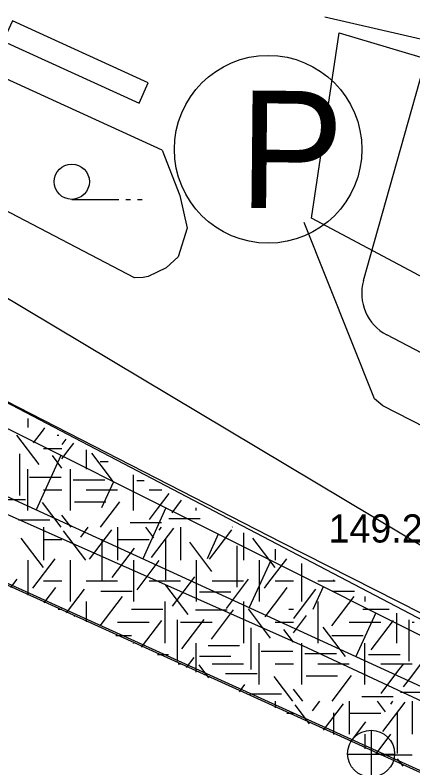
# Model space of a CAD drawing. Extents: x 419677 to 421689, y 4450851 to 4452923.
# Drawn here: x 420414.01 to 420430.98, y 4451945.72 to 4451977.79 of the extents above; entities that cross this region are included whole.
import ezdxf

# ---------------------------------------------------------------- set-up
doc = ezdxf.new("R2010")
doc.units = 0
for name, color, linetype in [('AA_HH', 7, 'Continuous'), ('Level 41', 7, 'Continuous'), ('Level 48', 7, 'Continuous'), ('Level 62', 7, 'Continuous'), ('Level 9', 7, 'Continuous')]:
    doc.layers.add(name, color=color, linetype=linetype)

msp = doc.modelspace()

# ---------------------------------------------------------------- linework, layer by layer
at = {"layer": 'AA_HH'}
for p, q in [((420416.427, 4451969.938), (420418.427, 4451969.938)), ((420418.727, 4451969.938), (420418.927, 4451969.938)), ((420419.227, 4451969.938), (420419.427, 4451969.938)), ((420415.966, 4451959.026), (420414.906, 4451956.715)), ((420418.203, 4451957.908), (420417.691, 4451956.79)), ((420420.441, 4451956.79), (420419.451, 4451954.631)), ((420422.678, 4451955.671), (420422.201, 4451954.63)), ((420424.916, 4451954.553), (420423.995, 4451952.546)), ((420427.153, 4451953.435), (420426.711, 4451952.47)), ((420429.391, 4451952.317), (420428.54, 4451950.462)), ((420429.209, 4451945.314), (420429.209, 4451947.314)), ((420428.189, 4451946.304), (420430.189, 4451946.304))]:
    msp.add_line(p, q, dxfattribs=at)
for points in [[(420420.283, 4451972.04), (420421.029, 4451970.095), (420421.342, 4451968.715), (420420.96, 4451967.485), (420420.456, 4451967.019), (420419.682, 4451966.656), (420419.467, 4451966.604), (420419.102, 4451966.589), (420380.556, 4451986.723), (420357.561, 4451999.25), (420318.688, 4452023.585), (420304.823, 4452033.943), (420285.337, 4452050.002), (420272.264, 4452064.398), (420263.435, 4452076.857), (420254.665, 4452090.863), (420245.178, 4452107.602), (420239.444, 4452119.113), (420237.151, 4452126.743), (420229.958, 4452160.587), (420223.737, 4452191.2), (420219.459, 4452205.797)], [(420438.02, 4451947.439), (420433.413, 4451950.307), (420401.754, 4451966.128), (420364.854, 4451984.999), (420328.536, 4452004.369), (420296.842, 4452019.746), (420270.508, 4452033.174), (420265.237, 4452035.449), (420263.701, 4452035.377)], [(420262.475, 4452026.146), (420281.038, 4452017.637), (420307.521, 4452005.58), (420333.161, 4451993.79), (420361.041, 4451981.209), (420384.615, 4451970.223), (420409.297, 4451959.288), (420435.147, 4451947.432), (420438.02, 4451947.439)], [(420497.355, 4451918.073), (420480.964, 4451925.058), (420460.145, 4451935.145), (420426.277, 4451950.923), (420396.304, 4451964.212), (420364.7, 4451978.35), (420337.466, 4451990.917), (420308.204, 4452004.292), (420278.592, 4452017.702), (420262.185, 4452024.997)], [(420261.585, 4452022.627), (420280.922, 4452013.915), (420311.822, 4452000.182), (420347.823, 4451983.366), (420379.279, 4451968.819), (420400.872, 4451959.31), (420439.168, 4451941.96), (420472.621, 4451926.744), (420501.172, 4451913.665)], [(420420.283, 4451972.04), (420409.915, 4451976.767), (420409.568, 4451977.848), (420407.476, 4451977.411), (420406.659, 4451979.402), (420404.939, 4451978.562), (420403.905, 4451980.951), (420402.246, 4451980.166), (420401.888, 4451981.46), (420399.513, 4451980.744), (420399.383, 4451982.398), (420397.18, 4451981.616), (420396.874, 4451983.257), (420395.326, 4451982.856), (420394.559, 4451984.613), (420382.835, 4451990.002), (420380.556, 4451986.723)], [(420495.867, 4451919.075), (420471.192, 4451931.555), (420452.232, 4451941.718), (420425.372, 4451955.315), (420397.569, 4451969.565), (420368.162, 4451984.791)], [(420427.219, 4451977.709), (420459.273, 4451970.362), (420512.656, 4451954.649), (420526.271, 4451950.801), (420526.571, 4451950.697), (420526.602, 4451950.696), (420516.728, 4451919.312), (420516.534, 4451919.016), (420516.178, 4451918.483), (420515.831, 4451918.162), (420483.39, 4451933.71), (420429.693, 4451961.148), (420429.339, 4451961.437), (420426.337, 4451968.953)], [(420443.694, 4451960.083), (420426.655, 4451969.135), (420427.828, 4451977.027), (420444.021, 4451972.212)]]:
    msp.add_lwpolyline(points, dxfattribs=at)
msp.add_lwpolyline([(420413.505, 4451976.68), (420419.298, 4451974.042), (420419.689, 4451974.901), (420413.896, 4451977.539)], close=True, dxfattribs=at)
for centre, radius in [((420416.427, 4451970.688), 0.75), ((420429.194, 4451946.323), 1)]:
    msp.add_circle(centre, radius, dxfattribs=at)
at = {"layer": 'Level 41'}
for p, q in [((420414.546, 4451960.599), (420414.546, 4451960.482)), ((420414.546, 4451960.599), (420414.546, 4451960.482)), ((420414.546, 4451960.482), (420414.546, 4451960.212)), ((420414.546, 4451960.482), (420414.546, 4451960.212)), ((420415.173, 4451960.06), (420415.283, 4451960.205)), ((420415.031, 4451958.648), (420414.082, 4451959.897)), ((420414.792, 4451959.56), (420415.173, 4451960.06)), ((420415.173, 4451960.06), (420415.173, 4451960.06)), ((420415.801, 4451959.888), (420415.877, 4451959.888)), ((420416.015, 4451959.491), (420416.19, 4451959.721)), ((420416.314, 4451959.29), (420416.511, 4451959.549)), ((420415.217, 4451959.328), (420416.005, 4451959.328)), ((420416.005, 4451958.882), (420416.314, 4451959.29)), ((420416.015, 4451959.491), (420416.015, 4451959.491)), ((420417.038, 4451959.267), (420417.038, 4451958.802)), ((420414.192, 4451959.09), (420414.192, 4451957.322)), ((420416.005, 4451958.488), (420415.599, 4451959.022)), ((420418.032, 4451958.132), (420417.276, 4451959.127)), ((420417.038, 4451958.802), (420417.038, 4451958.445)), ((420417.635, 4451958.768), (420417.972, 4451958.768)), ((420414.546, 4451956.677), (420414.546, 4451958.445)), ((420416.367, 4451956.677), (420416.367, 4451958.445)), ((420414.628, 4451958.102), (420415.971, 4451958.102)), ((420416.49, 4451957.996), (420417.833, 4451957.996)), ((420418.225, 4451957.877), (420418.033, 4451958.131)), ((420418.033, 4451958.13), (420418.033, 4451958.131)), ((420419.053, 4451957.443), (420419.053, 4451958.201)), ((420419.207, 4451957.962), (420419.508, 4451957.962)), ((420415.217, 4451957.561), (420416.005, 4451957.561)), ((420417.038, 4451957.561), (420418.381, 4451957.561)), ((420419.053, 4451956.677), (420419.053, 4451957.443)), ((420419.724, 4451957.561), (420420.273, 4451957.561)), ((420420.083, 4451956.748), (420420.579, 4451957.401)), ((420413.11, 4451957.154), (420414.453, 4451957.154)), ((420415.976, 4451955.968), (420415.174, 4451957.024)), ((420416.544, 4451957.05), (420417.886, 4451957.05)), ((420417.652, 4451955.968), (420418.481, 4451957.059)), ((420420.703, 4451956.58), (420421.113, 4451957.12)), ((420419.743, 4451956.301), (420420.083, 4451956.748)), ((420421.739, 4451956.677), (420421.739, 4451956.792)), ((420416.399, 4451955.968), (420416.005, 4451956.486)), ((420420.566, 4451956.349), (420420.675, 4451956.349)), ((420420.675, 4451956.349), (420421.909, 4451956.349)), ((420414.149, 4451956.28), (420415.492, 4451956.28)), ((420418.914, 4451956.174), (420420.257, 4451956.174)), ((420415.217, 4451955.968), (420415.217, 4451954.57)), ((420415.217, 4451955.968), (420415.217, 4451954.57)), ((420417.026, 4451954.57), (420416.077, 4451955.82)), ((420416.815, 4451955.551), (420417.132, 4451955.968)), ((420417.186, 4451954.605), (420418.135, 4451955.855)), ((420418.381, 4451955.968), (420418.381, 4451954.57)), ((420419.93, 4451955.516), (420419.586, 4451955.968)), ((420419.823, 4451954.674), (420420.773, 4451955.924)), ((420420.156, 4451955.848), (420420.247, 4451955.968)), ((420421.067, 4451955.968), (420421.067, 4451954.57)), ((420422.625, 4451955.034), (420423.249, 4451955.855)), ((420423.272, 4451955.968), (420423.283, 4451955.982)), ((420423.753, 4451955.736), (420423.753, 4451954.57)), ((420415.218, 4451954.254), (420414.269, 4451955.503)), ((420415.217, 4451955.454), (420416.005, 4451955.454)), ((420417.706, 4451955.466), (420417.706, 4451953.699)), ((420418.381, 4451955.454), (420419.724, 4451955.454)), ((420420.423, 4451955.501), (420420.423, 4451953.734)), ((420425.097, 4451954.254), (420424.148, 4451955.503)), ((420418.146, 4451953.833), (420419.095, 4451955.083)), ((420422.407, 4451954.079), (420421.458, 4451955.328)), ((420422.3, 4451954.605), (420422.625, 4451955.034)), ((420423.471, 4451955.18), (420423.471, 4451954.463)), ((420425.096, 4451955.032), (420425.096, 4451954.57)), ((420425.096, 4451955.032), (420425.096, 4451954.57)), ((420414.546, 4451954.57), (420414.546, 4451953.072)), ((420414.546, 4451954.57), (420414.546, 4451953.072)), ((420414.766, 4451953.377), (420415.715, 4451954.627)), ((420416.367, 4451952.803), (420416.367, 4451954.57)), ((420419.053, 4451954.57), (420419.053, 4451952.803)), ((420419.212, 4451953.308), (420420.161, 4451954.558)), ((420421.739, 4451954.57), (420421.739, 4451952.803)), ((420423.471, 4451954.463), (420423.471, 4451953.413)), ((420424.425, 4451954.57), (420424.425, 4451953.82)), ((420424.425, 4451954.57), (420424.425, 4451953.82)), ((420424.793, 4451953.572), (420425.594, 4451954.627)), ((420426.246, 4451952.803), (420426.246, 4451954.429)), ((420413.823, 4451953.401), (420414.09, 4451953.752)), ((420420.729, 4451952.607), (420421.68, 4451953.856)), ((420423.02, 4451952.502), (420423.969, 4451953.752)), ((420424.425, 4451953.82), (420424.425, 4451952.803)), ((420424.425, 4451953.82), (420424.425, 4451952.803)), ((420415.217, 4451953.686), (420416.005, 4451953.686)), ((420417.038, 4451953.686), (420418.381, 4451953.686)), ((420419.724, 4451953.686), (420421.067, 4451953.686)), ((420421.395, 4451952.257), (420420.445, 4451953.506)), ((420422.41, 4451953.686), (420423.753, 4451953.686)), ((420424.645, 4451953.377), (420424.793, 4451953.572)), ((420425.096, 4451953.686), (420425.884, 4451953.686)), ((420426.917, 4451953.686), (420427.662, 4451953.686)), ((420427.585, 4451953.726), (420427.585, 4451953.699)), ((420415.249, 4451952.752), (420415.742, 4451953.4)), ((420416.196, 4451952.321), (420416.964, 4451953.331)), ((420417.662, 4451953.252), (420419.005, 4451953.252)), ((420421.87, 4451953.216), (420423.213, 4451953.216)), ((420424.671, 4451952.151), (420425.427, 4451953.144)), ((420425.427, 4451953.144), (420425.621, 4451953.4)), ((420426.269, 4451952.576), (420426.843, 4451953.331)), ((420427.541, 4451953.252), (420428.489, 4451953.252)), ((420417.038, 4451952.803), (420417.038, 4451951.938)), ((420417.64, 4451951.765), (420418.589, 4451953.015)), ((420420.396, 4451952.803), (420420.396, 4451951.036)), ((420423.753, 4451952.803), (420423.753, 4451951.036)), ((420426.917, 4451952.803), (420426.917, 4451952.139)), ((420427.519, 4451951.765), (420428.468, 4451953.015)), ((420428.932, 4451953.02), (420428.932, 4451952.803)), ((420415.849, 4451952.479), (420416.005, 4451952.479)), ((420418.968, 4451952.479), (420420.311, 4451952.479)), ((420424.91, 4451951.239), (420423.961, 4451952.488)), ((420425.68, 4451952.479), (420425.884, 4451952.479)), ((420425.894, 4451952.082), (420426.269, 4451952.576)), ((420428.847, 4451952.479), (420429.963, 4451952.479)), ((420416.533, 4451952.168), (420416.564, 4451952.209)), ((420421.71, 4451952.446), (420423.053, 4451952.446)), ((420422.38, 4451951.205), (420423.33, 4451952.455)), ((420425.884, 4451951.473), (420426.443, 4451952.209)), ((420430.275, 4451952.316), (420430.275, 4451951.036)), ((420418.381, 4451951.919), (420419.724, 4451951.919)), ((420419.403, 4451950.862), (420420.267, 4451951.999)), ((420420.928, 4451952.031), (420420.928, 4451950.263)), ((420421.067, 4451951.919), (420422.41, 4451951.919)), ((420421.128, 4451950.785), (420422.077, 4451952.034)), ((420425.096, 4451951.919), (420425.884, 4451951.919)), ((420426.917, 4451952.139), (420426.917, 4451951.036)), ((420428.26, 4451951.919), (420429.603, 4451951.919)), ((420429.196, 4451950.749), (420430.146, 4451951.999)), ((420430.807, 4451952.031), (420430.807, 4451950.263)), ((420430.946, 4451951.919), (420431.031, 4451951.919)), ((420424.071, 4451951.681), (420424.071, 4451949.913)), ((420425.884, 4451951.079), (420425.478, 4451951.613)), ((420428.104, 4451950.468), (420427.155, 4451951.718)), ((420418.31, 4451951.359), (420418.978, 4451951.359)), ((420427.514, 4451951.359), (420428.074, 4451951.359)), ((420428.074, 4451951.359), (420428.857, 4451951.359)), ((420419.053, 4451951.021), (420419.053, 4451951.036)), ((420421.739, 4451949.799), (420421.739, 4451951.036)), ((420422.244, 4451950.938), (420423.587, 4451950.938)), ((420424.425, 4451949.268), (420424.425, 4451951.036)), ((420426.246, 4451949.268), (420426.246, 4451951.036)), ((420428.932, 4451950.78), (420428.932, 4451951.036)), ((420420.082, 4451950.553), (420420.55, 4451950.553)), ((420424.507, 4451950.693), (420425.85, 4451950.693)), ((420426.369, 4451950.587), (420427.712, 4451950.587)), ((420428.932, 4451949.268), (420428.932, 4451950.78)), ((420429.086, 4451950.553), (420429.269, 4451950.553)), ((420429.269, 4451950.553), (420430.429, 4451950.553)), ((420421.323, 4451949.988), (420421.652, 4451950.421)), ((420421.87, 4451950.482), (420423.213, 4451950.482)), ((420430.831, 4451949.499), (420431.531, 4451950.421)), ((420420.963, 4451950.152), (420421.067, 4451950.152)), ((420422.275, 4451949.555), (420421.856, 4451950.106)), ((420422.41, 4451950.152), (420423.753, 4451950.152)), ((420425.096, 4451950.152), (420425.884, 4451950.152)), ((420426.917, 4451950.152), (420428.26, 4451950.152)), ((420429.603, 4451950.152), (420429.864, 4451950.152)), ((420429.864, 4451950.152), (420430.946, 4451950.152)), ((420430.337, 4451949.833), (420430.571, 4451950.141)), ((420422.989, 4451949.745), (420424.332, 4451949.745)), ((420425.855, 4451948.559), (420425.053, 4451949.615)), ((420426.423, 4451949.641), (420427.765, 4451949.641)), ((420427.531, 4451948.559), (420428.36, 4451949.65)), ((420429.622, 4451948.892), (420430.337, 4451949.833)), ((420423.579, 4451948.962), (420423.809, 4451949.265)), ((420430.582, 4451949.171), (420430.831, 4451949.499)), ((420426.278, 4451948.559), (420425.884, 4451949.077)), ((420430.445, 4451948.94), (420431.661, 4451948.94)), ((420424.028, 4451948.871), (420425.371, 4451948.871)), ((420428.793, 4451948.765), (420430.136, 4451948.765)), ((420425.096, 4451948.559), (420425.096, 4451948.272)), ((420425.096, 4451948.559), (420425.096, 4451948.272)), ((420426.572, 4451947.6), (420425.956, 4451948.411)), ((420426.694, 4451948.142), (420427.011, 4451948.559)), ((420427.166, 4451947.33), (420428.014, 4451948.446)), ((420428.26, 4451948.559), (420428.26, 4451947.161)), ((420429.809, 4451948.107), (420429.465, 4451948.559)), ((420429.702, 4451947.265), (420430.652, 4451948.515)), ((420430.035, 4451948.439), (420430.126, 4451948.559)), ((420430.946, 4451948.559), (420430.946, 4451947.161)), ((420425.594, 4451948.045), (420425.884, 4451948.045)), ((420427.585, 4451948.057), (420427.585, 4451947.139)), ((420428.26, 4451948.045), (420429.603, 4451948.045)), ((420430.302, 4451948.092), (420430.302, 4451946.325)), ((420428.316, 4451946.807), (420428.974, 4451947.674)), ((420428.932, 4451947.161), (420428.932, 4451946.526)), ((420429.404, 4451946.311), (420430.04, 4451947.149)), ((420429.603, 4451946.277), (420430.946, 4451946.277)), ((420430.561, 4451945.785), (420430.324, 4451946.097))]:
    msp.add_line(p, q, dxfattribs=at)
at = {"layer": 'Level 48'}
msp.add_circle((420424.802, 4451972.071), 4, dxfattribs=at)
msp.add_circle((420424.802, 4451972.071), 4, dxfattribs=at)
at = {"layer": 'Level 62'}
for p, q in [((420428.87, 4451966.479), (420432.107, 4451977.961)), ((420428.87, 4451966.479), (420432.107, 4451977.961)), ((420438.562, 4451942.293), (420367.332, 4451974.612)), ((420412.277, 4451962.013), (420440.647, 4451947.163))]:
    msp.add_line(p, q, dxfattribs=at)
msp.add_lwpolyline([(420440.552, 4451958.565), (420429.867, 4451964.164)], dxfattribs=at)
msp.add_lwpolyline([(420440.552, 4451958.565), (420429.867, 4451964.164)], dxfattribs=at)
msp.add_arc((420430.795, 4451965.936), 2, 164.2561, 242.3586, dxfattribs=at)
msp.add_arc((420430.795, 4451965.936), 2, 164.2561, 242.3586, dxfattribs=at)
at = {"layer": 'Level 9'}
for p in [(420441.484, 4451949.118), (420442.939, 4451948.25), (420442.939, 4451948.25)]:
    msp.add_line(p, (420374.111, 4451989.328), dxfattribs=at)

# ---------------------------------------------------------------- texts
at = {"layer": 'AA_HH'}
msp.add_text('149.25 ', height=1.2, rotation=0.0026, dxfattribs=at).set_placement((420427.38, 4451955.318))
at = {"layer": 'Level 48'}
msp.add_text('P', height=5, rotation=359.4141, dxfattribs=at).set_placement((420423.542, 4451969.581))
msp.add_text('P', height=5, rotation=359.4141, dxfattribs=at).set_placement((420423.542, 4451969.581))

doc.saveas('drawing.dxf')
